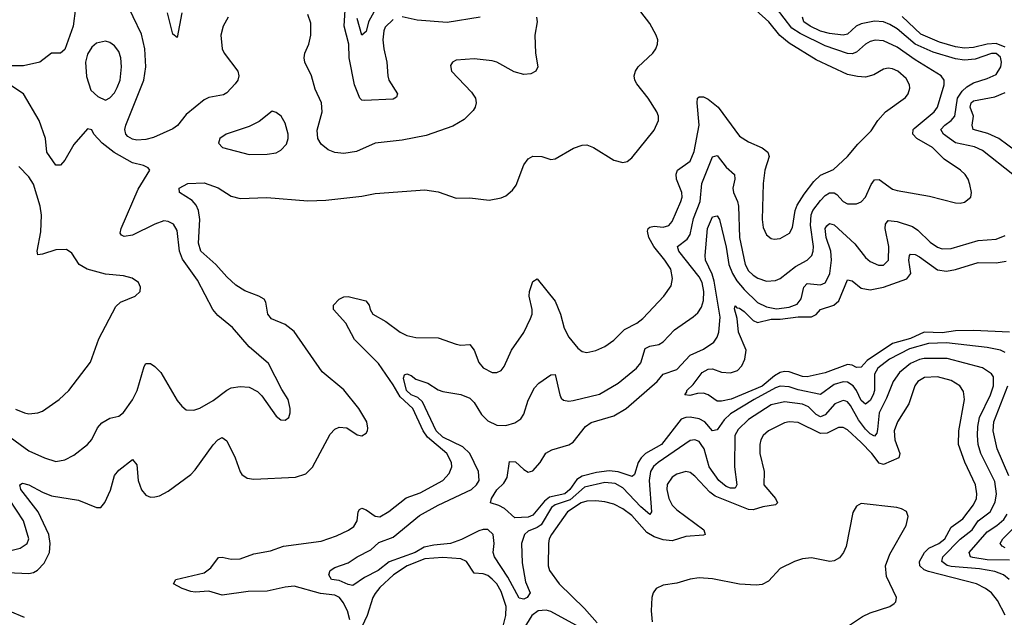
# Model space of a CAD drawing. Header units: inches. Extents: x 1694797 to 1849917, y 907313 to 1017959.
# Tile 512 of 656: x 1755169 to 1759547, y 1005161 to 1007819. Entities that reach past the tile are written whole.
import ezdxf

# ---------------------------------------------------------------- set-up
doc = ezdxf.new("R2010")
doc.units = ezdxf.units.IN
doc.header["$MEASUREMENT"] = 0
doc.layers.add('B7050', color=7, linetype='Continuous')

msp = doc.modelspace()

# ---------------------------------------------------------------- linework, layer by layer
at = {"layer": 'B7050', "color": 5}
for points, elevation in [([(1756830, 1007820.5), (1756794.6, 1007785.4), (1756787.4, 1007770), (1756784.1, 1007730), (1756787.4, 1007690), (1756800.8, 1007630), (1756805.3, 1007570), (1756811, 1007550), (1756848.7, 1007490), (1756844.8, 1007475.2), (1756830, 1007466.3), (1756700.3, 1007460.3), (1756690, 1007461.1), (1756681.1, 1007470), (1756657.1, 1007530), (1756634.7, 1007650), (1756632, 1007710), (1756612.1, 1007790), (1756625, 1008010)], 680), ([(1755050, 1005363.9), (1755210, 1005355.9), (1755230, 1005360.4), (1755248.8, 1005371.2), (1755277.9, 1005402.1), (1755302.1, 1005450), (1755304.5, 1005490), (1755298.9, 1005530), (1755250.8, 1005630.8), (1755174, 1005730), (1755169.3, 1005750.7), (1755182.1, 1005757.9), (1755210, 1005750.7), (1755270, 1005717.5), (1755310, 1005700.9), (1755430, 1005682.3), (1755510, 1005649.1), (1755529.7, 1005650.3), (1755548.1, 1005671.9), (1755572.9, 1005727.1), (1755590, 1005792.4), (1755610, 1005816), (1755670, 1005863.8), (1755690, 1005838.8), (1755696.1, 1005770), (1755710, 1005728.9), (1755730, 1005704.2), (1755750, 1005695.6), (1755770, 1005696.5), (1755790, 1005701.3), (1755830, 1005722), (1755930, 1005796.5), (1755950, 1005816.5), (1756030, 1005928), (1756050, 1005950.2), (1756070, 1005960.8), (1756090, 1005946.7), (1756127.8, 1005870), (1756148.7, 1005808.7), (1756156.7, 1005796.7), (1756180.4, 1005780.4), (1756210, 1005776.1), (1756395, 1005785), (1756440.6, 1005799.4), (1756470.9, 1005829.1), (1756550, 1005976.1), (1756570, 1005998.6), (1756590, 1006007.2), (1756624.1, 1006004.1), (1756670, 1005973), (1756690, 1005968.2), (1756710, 1005980.7), (1756716.2, 1005990), (1756717.2, 1006002.8), (1756713, 1006030), (1756676.9, 1006090), (1756610, 1006173.3), (1756513.3, 1006253.3), (1756390, 1006432.1), (1756350, 1006463.7), (1756288, 1006488), (1756272.5, 1006510), (1756263, 1006563), (1756255.4, 1006575.4), (1756232, 1006590), (1756170, 1006612.7), (1756130, 1006638.2), (1756090, 1006674.9), (1756041.2, 1006730), (1755974.5, 1006790), (1755964.8, 1006824.8), (1755969.5, 1006930), (1755964.8, 1006970), (1755954, 1006994), (1755935.4, 1007015.4), (1755879.6, 1007050), (1755878, 1007070), (1755916, 1007090), (1755990, 1007093.4), (1756050.9, 1007070.9), (1756110, 1007034.3), (1756150, 1007024.4), (1756268.3, 1007028.3), (1756450, 1007014), (1756530, 1007016.5), (1756690, 1007033.8), (1756750, 1007045.5), (1756970, 1007062), (1757030, 1007053.1), (1757110, 1007025.7), (1757170, 1007027), (1757256.7, 1007016.7), (1757310, 1007026.7), (1757330, 1007036.4), (1757359.8, 1007060.2), (1757376.3, 1007083.7), (1757410, 1007173.1), (1757430, 1007199.7), (1757450, 1007211.8), (1757490, 1007211.1), (1757530, 1007196.9), (1757550, 1007200.2), (1757632, 1007248), (1757670, 1007260.5), (1757690, 1007261.8), (1757719.5, 1007250), (1757810, 1007194), (1757850, 1007183.8), (1757870, 1007188.5), (1757890, 1007204.9), (1757990, 1007327.4), (1758009.8, 1007370), (1758008.7, 1007390), (1758001.4, 1007410), (1757963.1, 1007470), (1757913.6, 1007533.6), (1757904.5, 1007550), (1757901.5, 1007570), (1757906.6, 1007590), (1757919.5, 1007610), (1757983.9, 1007670), (1757998, 1007690), (1758005.4, 1007710), (1758005.7, 1007730), (1757999.2, 1007750), (1757970, 1007802), (1757890, 1007905.4)], 720), ([(1756095.6, 1007830), (1756074.4, 1007790), (1756063.8, 1007750), (1756069.3, 1007690), (1756078.9, 1007670), (1756139.2, 1007590), (1756143.7, 1007570), (1756138.4, 1007550), (1756126.6, 1007533.4), (1756090, 1007494.4), (1756075.3, 1007484.7), (1756010, 1007473.6), (1755990, 1007463.2), (1755910, 1007398.1), (1755870.8, 1007349.2), (1755850, 1007333.9), (1755764.7, 1007295.3), (1755730, 1007286.8), (1755690, 1007283.7), (1755670, 1007287.5), (1755650, 1007299.5), (1755640.8, 1007310), (1755636.7, 1007330), (1755640.7, 1007350), (1755721.5, 1007550), (1755729.9, 1007610), (1755726, 1007690), (1755710, 1007754.7), (1755637, 1007910)], 720), ([(1755417.7, 1007870), (1755407.3, 1007790), (1755370, 1007686.3), (1755350, 1007669.7), (1755310, 1007669.6), (1755258.8, 1007630), (1755186.6, 1007613.4), (1755110, 1007614.2)], 720), ([(1756636.8, 1005150), (1756626, 1005190), (1756607.5, 1005227.5), (1756590.7, 1005250), (1756570, 1005259.1), (1756507.2, 1005267.2), (1756390, 1005299.9), (1756350, 1005295.7), (1756270, 1005277.9), (1756184.5, 1005275.5), (1756070, 1005259.8), (1756010, 1005278), (1755950, 1005272.8), (1755930, 1005276.6), (1755890.8, 1005290), (1755853.6, 1005310), (1755862.7, 1005330), (1755990, 1005359), (1756018.9, 1005381.1), (1756053.4, 1005426.6), (1756070, 1005429.1), (1756110, 1005419.3), (1756150, 1005421.6), (1756210, 1005443.3), (1756283.8, 1005456.2), (1756341.7, 1005478.3), (1756510, 1005500.5), (1756577.1, 1005522.9), (1756631.5, 1005548.5), (1756654.4, 1005565.6), (1756669.2, 1005590), (1756673.8, 1005630), (1756679.8, 1005640.3), (1756690, 1005646.2), (1756710, 1005638.9), (1756750, 1005611.5), (1756770, 1005608.1), (1756810, 1005631.5), (1756886.8, 1005693.2), (1756950, 1005714.8), (1757051, 1005770), (1757078.9, 1005801.1), (1757089.8, 1005830), (1757088.2, 1005850), (1757068.4, 1005890), (1756981.9, 1005961.9), (1756963.4, 1005990), (1756917.5, 1006090), (1756861.3, 1006141.3), (1756830, 1006195.7), (1756764.5, 1006290), (1756657.4, 1006397.4), (1756619.2, 1006470), (1756564.4, 1006530), (1756563.9, 1006550), (1756590, 1006575.8), (1756610, 1006585.9), (1756630, 1006587.8), (1756708.5, 1006568.5), (1756722.8, 1006550), (1756727.6, 1006530), (1756739, 1006510), (1756797.3, 1006477.3), (1756860.2, 1006430), (1756890, 1006414.4), (1756930, 1006405.7), (1757030, 1006403.6), (1757110, 1006375.5), (1757130, 1006372.1), (1757170, 1006374.4), (1757189.1, 1006349.1), (1757210, 1006294.9), (1757230, 1006270.3), (1757270, 1006250.4), (1757290, 1006250.4), (1757310, 1006259.3), (1757323.5, 1006276.5), (1757355.5, 1006350), (1757410, 1006428.4), (1757439.4, 1006490), (1757448, 1006510), (1757448.2, 1006530), (1757434.1, 1006590), (1757435.4, 1006610), (1757450, 1006654.9), (1757470, 1006666.4), (1757550, 1006567.2), (1757573.8, 1006510), (1757590, 1006447.4), (1757610, 1006407.8), (1757650, 1006358.9), (1757670, 1006343.7), (1757690, 1006339.5), (1757730, 1006347.6), (1757770, 1006365.3), (1757810, 1006394.3), (1757858.1, 1006441.9), (1757912.6, 1006470), (1757939.2, 1006490), (1758032.4, 1006590), (1758064.9, 1006635.1), (1758071.6, 1006668.4), (1758063.4, 1006710), (1758037.3, 1006750), (1757988.2, 1006810), (1757966.1, 1006850), (1757960.9, 1006879.1), (1757963.2, 1006890), (1757970, 1006895.8), (1757990, 1006900.1), (1758030, 1006896.2), (1758055.8, 1006904.2), (1758070, 1006921.5), (1758108.9, 1007010), (1758114, 1007030), (1758113, 1007050), (1758089.1, 1007110), (1758087.4, 1007132.6), (1758093.8, 1007150), (1758149.9, 1007190.1), (1758167.5, 1007232.5), (1758189.3, 1007350), (1758180.7, 1007450), (1758183.1, 1007470), (1758190, 1007476.5), (1758210, 1007475.7), (1758230, 1007465.3), (1758273.8, 1007430), (1758370, 1007300.7), (1758410, 1007275.4), (1758470, 1007249.4), (1758495.6, 1007230), (1758500.6, 1007210), (1758481.7, 1007150), (1758474.4, 1007090), (1758469.4, 1006930), (1758474.8, 1006894.8), (1758490, 1006862), (1758510, 1006846), (1758522.8, 1006842.8), (1758550, 1006845.5), (1758591, 1006869), (1758605.6, 1006894.4), (1758617.2, 1006970), (1758626.2, 1006993.8), (1758656.5, 1007043.5), (1758699.9, 1007100.1), (1758730, 1007126.9), (1758786.7, 1007153.3), (1758849.8, 1007210.2), (1758894.9, 1007265.1), (1758954.6, 1007325.4), (1758984.2, 1007370), (1759018, 1007410), (1759107.3, 1007472.7), (1759119.8, 1007490), (1759126, 1007514), (1759124.5, 1007530), (1759110, 1007556.8), (1759073.1, 1007590), (1759050, 1007601.1), (1759030, 1007603.8), (1759010, 1007599.3), (1758965.9, 1007574.1), (1758930, 1007563.7), (1758894.3, 1007565.7), (1758850, 1007575), (1758710, 1007640.4), (1758590, 1007714.5), (1758548.6, 1007748.6), (1758499.9, 1007810), (1758441.4, 1007861.4)], 680), ([(1759568.6, 1005330), (1759543.7, 1005350), (1759504.6, 1005364.6), (1759436.1, 1005376.1), (1759310, 1005386.5), (1759292, 1005392), (1759268.7, 1005410), (1759273, 1005430), (1759351, 1005509), (1759403.9, 1005550), (1759430, 1005590.5), (1759483.6, 1005630), (1759506.1, 1005673.9), (1759511.6, 1005710), (1759505.2, 1005765.3), (1759442.3, 1005890), (1759431.1, 1005930), (1759427.5, 1005970), (1759428.4, 1006010), (1759436.7, 1006050), (1759485.2, 1006150), (1759498.2, 1006190), (1759498.9, 1006230), (1759490, 1006244.5), (1759450, 1006271), (1759292.6, 1006312.6), (1759190, 1006311.7), (1759170, 1006308.1), (1759130, 1006290.7), (1759080.1, 1006250), (1759052.2, 1006210), (1759023.5, 1006136.5), (1758990.5, 1006070), (1758983.1, 1005996.9), (1758979.6, 1005980.4), (1758970, 1005966.1), (1758950, 1005976.7), (1758930, 1005997.5), (1758899.1, 1006039.1), (1758862.7, 1006102.7), (1758850, 1006119.6), (1758842.4, 1006122.4), (1758830, 1006126.1), (1758792.7, 1006110), (1758750, 1006061.7), (1758730, 1006053.1), (1758710, 1006062.7), (1758676.7, 1006096.7), (1758650, 1006108.8), (1758570, 1006119.2), (1758510, 1006106.4), (1758410, 1006040.6), (1758364, 1005996), (1758349, 1005970), (1758346.5, 1005830), (1758358.1, 1005750), (1758350, 1005735.8), (1758330, 1005736.1), (1758310, 1005742.8), (1758277, 1005770), (1758234.4, 1005830), (1758211.9, 1005910), (1758199.6, 1005930), (1758190, 1005942.5), (1758170, 1005951.1), (1758150, 1005947.3), (1758007.3, 1005850), (1757987.7, 1005832.3), (1757974, 1005810), (1757968, 1005770), (1757978, 1005630), (1757970, 1005618.5), (1757930, 1005652.2), (1757850, 1005737.7), (1757816.7, 1005756.7), (1757770, 1005761.2), (1757680.6, 1005739.4), (1757616.3, 1005683.7), (1757550, 1005662.1), (1757533.3, 1005650), (1757486.9, 1005573.1), (1757470, 1005560), (1757430, 1005543.8), (1757413.1, 1005530), (1757400.7, 1005490), (1757403.3, 1005403.3), (1757418.3, 1005318.3), (1757439.1, 1005270), (1757425.2, 1005250), (1757410, 1005242.6), (1757390, 1005245.8), (1757339.1, 1005339.1), (1757280.2, 1005430), (1757274.3, 1005450), (1757278.5, 1005490), (1757273.8, 1005530), (1757250, 1005551.2), (1757230, 1005551.5), (1757210, 1005545.1), (1757133.3, 1005506.7), (1757084.7, 1005490), (1757010, 1005482.3), (1756967.2, 1005472.8), (1756927.3, 1005450), (1756811.9, 1005408.1), (1756763.2, 1005370), (1756701.5, 1005338.5), (1756650, 1005302.8), (1756630, 1005306.5), (1756590, 1005325), (1756555.3, 1005330), (1756544, 1005350), (1756549, 1005370), (1756570, 1005382.8), (1756630, 1005403.1), (1756669.6, 1005430), (1756730, 1005461.6), (1756766, 1005494), (1756830, 1005518.3), (1756946.7, 1005613.3), (1757030, 1005659.6), (1757177.8, 1005730), (1757200.8, 1005750), (1757211.6, 1005770), (1757208.9, 1005810), (1757170.2, 1005890.2), (1757139.3, 1005919.3), (1757050, 1005962.2), (1757020.1, 1005990), (1756959.8, 1006119.8), (1756939.5, 1006139.5), (1756909.9, 1006150), (1756889.4, 1006170), (1756875.8, 1006224.2), (1756880.2, 1006239.8), (1756890, 1006244.7), (1756910, 1006236.9), (1756930, 1006220.8), (1756983, 1006203), (1757030, 1006172.6), (1757050, 1006164.9), (1757130, 1006151.8), (1757170, 1006135.2), (1757190, 1006116.9), (1757222.9, 1006062.9), (1757250, 1006034.6), (1757290, 1006015.1), (1757330, 1006013.6), (1757370, 1006025.5), (1757396.5, 1006043.6), (1757410, 1006064), (1757430, 1006126.9), (1757458.4, 1006181.6), (1757477.3, 1006202.7), (1757530, 1006239.3), (1757550, 1006240.7), (1757570.1, 1006150.1), (1757576.3, 1006136.3), (1757587.3, 1006127.3), (1757610, 1006123), (1757630, 1006125.1), (1757746.4, 1006153.6), (1757830, 1006202), (1757911.6, 1006270), (1757930, 1006293.4), (1757950, 1006356.2), (1757970, 1006367.5), (1758010, 1006374.3), (1758030, 1006386), (1758079.8, 1006440.2), (1758163.1, 1006496.9), (1758184.2, 1006515.8), (1758199.9, 1006540.1), (1758209.9, 1006570.1), (1758210.5, 1006610), (1758202.8, 1006650), (1758190, 1006675), (1758100.2, 1006790), (1758094.3, 1006810), (1758136.4, 1006843.6), (1758150, 1006864.4), (1758165, 1006935), (1758194.1, 1007010), (1758201.7, 1007090), (1758250, 1007208.8), (1758270, 1007215.6), (1758310, 1007163.2), (1758346.9, 1007130), (1758348, 1007110), (1758339.8, 1007070), (1758342.6, 1007050), (1758360.9, 1007010), (1758365, 1006990), (1758368.9, 1006851.1), (1758394.3, 1006730), (1758410, 1006702.7), (1758430, 1006683.5), (1758450.3, 1006670), (1758490, 1006656.6), (1758530, 1006659.8), (1758550, 1006668.6), (1758618.6, 1006721.4), (1758670.4, 1006749.6), (1758690.4, 1006769.6), (1758697.3, 1006790), (1758697.6, 1006810), (1758685.4, 1006905.4), (1758688.2, 1006951.8), (1758695.4, 1006970), (1758730, 1007014.2), (1758750, 1007037.4), (1758770, 1007048.9), (1758790, 1007048.8), (1758801.9, 1007041.9), (1758830, 1007010.2), (1758850, 1007000.2), (1758890, 1007000.2), (1758910, 1007009.1), (1758929.9, 1007030.1), (1758954.6, 1007085.4), (1758970, 1007106.4), (1758990, 1007108.5), (1759050, 1007066), (1759070, 1007059.3), (1759214.6, 1007034.6), (1759330, 1007004.9), (1759350, 1007003.1), (1759370, 1007008.2), (1759398, 1007030), (1759400.7, 1007050), (1759393.3, 1007086.7), (1759385.4, 1007110), (1759372.4, 1007130), (1759351.2, 1007150), (1759279.3, 1007199.3), (1759227.1, 1007250), (1759157, 1007290), (1759139.9, 1007310), (1759141.1, 1007330), (1759145.3, 1007334.7), (1759235, 1007410), (1759249.9, 1007430), (1759279.2, 1007530), (1759279, 1007550), (1759265.8, 1007570), (1759150, 1007640.7), (1759070, 1007696.3), (1759010, 1007724.7), (1758972.1, 1007727.9), (1758950, 1007721.6), (1758929.4, 1007710.6), (1758890, 1007674.6), (1758870, 1007667.4), (1758850, 1007668.7), (1758750, 1007702.1), (1758638.3, 1007758.3), (1758601.9, 1007781.9), (1758533.4, 1007870)], 660), ([(1756744.4, 1007855.6), (1756719.9, 1007810), (1756710, 1007766.6), (1756690.3, 1007749.7), (1756670, 1007823.7)], 660), ([(1755889.6, 1007850), (1755870, 1007739.5), (1755850, 1007754.7), (1755826, 1007850)], 680), ([(1757466.2, 1007830), (1757469.4, 1007810), (1757458.8, 1007750), (1757462.6, 1007670), (1757472.9, 1007610), (1757463.5, 1007590), (1757441.7, 1007578.3), (1757410, 1007574.7), (1757367.1, 1007587.1), (1757291.1, 1007630), (1757270, 1007636.5), (1757190, 1007644.4), (1757110, 1007639.2), (1757092.7, 1007630), (1757085.1, 1007614.9), (1757089.1, 1007590), (1757177.3, 1007497.3), (1757195.3, 1007470), (1757199.2, 1007450), (1757194.6, 1007430), (1757185, 1007415), (1757144.8, 1007375.2), (1757094.7, 1007345.3), (1756975.9, 1007304.1), (1756870, 1007283.5), (1756750, 1007270.6), (1756666.5, 1007233.5), (1756610, 1007224.4), (1756570, 1007227.7), (1756539.9, 1007239.9), (1756510, 1007264.9), (1756494.8, 1007290), (1756492.2, 1007327.8), (1756513.8, 1007410), (1756511.7, 1007450), (1756482.8, 1007510), (1756466.4, 1007570), (1756436.2, 1007630), (1756433.2, 1007650), (1756436.9, 1007670), (1756454.7, 1007710), (1756463.7, 1007750), (1756463, 1007803), (1756450, 1007841.6)], 720), ([(1757217, 1007830), (1757070, 1007807.2), (1756936.7, 1007816.7), (1756870, 1007831.9)], 680), ([(1759584.2, 1007130), (1759450, 1007237.3), (1759414, 1007254), (1759330, 1007271.7), (1759275.7, 1007310), (1759264.1, 1007330), (1759281.6, 1007350), (1759310.5, 1007370), (1759325.9, 1007390), (1759339.2, 1007470), (1759358.6, 1007501.4), (1759379.4, 1007520.6), (1759410, 1007538.7), (1759470, 1007557.6), (1759510, 1007575.8), (1759530.7, 1007610), (1759534.7, 1007630), (1759530, 1007652.3), (1759510, 1007668), (1759490, 1007669), (1759417, 1007643), (1759370, 1007638.9), (1759330, 1007644.7), (1759230, 1007674.4), (1759150, 1007709.6), (1759070, 1007778.4), (1759038.2, 1007798.2), (1759009.6, 1007809.6), (1758970, 1007813), (1758910, 1007800.4), (1758887.9, 1007790), (1758850, 1007754.7), (1758830, 1007750.3), (1758770, 1007757.6), (1758730, 1007768.4), (1758682.8, 1007790), (1758654.7, 1007810), (1758649.2, 1007830.8)], 640), ([(1759550, 1007696.6), (1759510, 1007712.6), (1759470, 1007710.8), (1759410, 1007695.3), (1759370, 1007693), (1759330, 1007699), (1759258.8, 1007718.8), (1759175.2, 1007755.2), (1759092.8, 1007832.8)], 620), ([(1755110, 1005974.8), (1755210, 1005901.6), (1755279.1, 1005870), (1755330, 1005854.9), (1755370, 1005861.5), (1755410, 1005882.6), (1755471.1, 1005930), (1755490, 1005952.4), (1755515.5, 1006004.5), (1755533.9, 1006026.1), (1755570, 1006046.4), (1755610, 1006056.5), (1755630, 1006071.5), (1755670, 1006129.1), (1755691.9, 1006170), (1755722.7, 1006277.3), (1755730, 1006290.3), (1755750, 1006290.2), (1755770, 1006277.3), (1755796.9, 1006250), (1755870, 1006125.5), (1755890, 1006100.5), (1755910, 1006084.4), (1755942.8, 1006082.8), (1755970, 1006091.8), (1756030, 1006125.3), (1756090, 1006171.4), (1756110, 1006181.3), (1756150, 1006188.1), (1756190, 1006184.2), (1756226, 1006166), (1756245.7, 1006145.7), (1756310, 1006056), (1756330, 1006038.8), (1756350, 1006037.3), (1756365.2, 1006050), (1756372, 1006070), (1756371.6, 1006090), (1756362.9, 1006130), (1756334.5, 1006174.5), (1756275.1, 1006290), (1756190, 1006363.5), (1756115.1, 1006450), (1756050, 1006503.8), (1756027.2, 1006530), (1755960.2, 1006660.2), (1755893.6, 1006753.6), (1755879.5, 1006790), (1755870, 1006881.2), (1755853.7, 1006910), (1755830, 1006921.4), (1755810, 1006923.8), (1755770, 1006909.8), (1755670, 1006860.5), (1755634.1, 1006854.1), (1755621.3, 1006861.3), (1755616.4, 1006870), (1755620.6, 1006890), (1755695.4, 1007064.6), (1755747.3, 1007150), (1755739.8, 1007159.7), (1755719, 1007170), (1755670, 1007182.9), (1755588.6, 1007228.6), (1755535.3, 1007270), (1755499.5, 1007310), (1755490, 1007329), (1755470, 1007334), (1755410, 1007263.7), (1755370, 1007194.5), (1755350, 1007172), (1755330, 1007172), (1755289.8, 1007230), (1755283.6, 1007290), (1755255.8, 1007370), (1755185.5, 1007490), (1755130, 1007526.5)], 740), ([(1759642.4, 1007202.4), (1759522.7, 1007290), (1759473.6, 1007313.6), (1759407.8, 1007330), (1759403.4, 1007350), (1759409.9, 1007390), (1759394.8, 1007430), (1759399.9, 1007450), (1759410, 1007458.3), (1759504.3, 1007475.7), (1759550, 1007495)], 620), ([(1755150, 1006087.5), (1755190, 1006070.2), (1755210, 1006066.5), (1755250, 1006070.2), (1755270, 1006078.6), (1755344.7, 1006130), (1755387.3, 1006170), (1755484.4, 1006295.6), (1755520.7, 1006399.3), (1755596.9, 1006543.1), (1755617.3, 1006562.6), (1755682, 1006590), (1755705.2, 1006610), (1755706, 1006630), (1755697.2, 1006650), (1755669.6, 1006669.6), (1755630, 1006679.7), (1755550, 1006687.2), (1755469.9, 1006709.9), (1755434, 1006730), (1755401.1, 1006781.1), (1755377.4, 1006797.4), (1755330, 1006795.8), (1755270, 1006775.8), (1755250, 1006774), (1755246.6, 1006790), (1755263.9, 1006876.1), (1755266.7, 1006950), (1755259.7, 1006990), (1755230, 1007087.8), (1755210, 1007120.5), (1755165.9, 1007165.9)], 760), ([(1759550, 1006339.3), (1759529.7, 1006350), (1759470, 1006361.3), (1759290, 1006382.4), (1759210, 1006379.2), (1759125.3, 1006354.7), (1759036.6, 1006310), (1758984.2, 1006270), (1758970, 1006242.4), (1758969.5, 1006170), (1758963.3, 1006150), (1758950, 1006126.2), (1758930, 1006109.3), (1758910, 1006126), (1758890.2, 1006170), (1758875, 1006190), (1758850, 1006206.6), (1758830, 1006208.1), (1758790, 1006195.9), (1758730, 1006152.7), (1758630, 1006173.2), (1758590, 1006186.2), (1758550, 1006188.6), (1758530, 1006182), (1758434.5, 1006130), (1758330, 1006066.7), (1758300.4, 1006039.6), (1758270, 1005994.6), (1758250, 1005991.3), (1758214.5, 1006030), (1758190, 1006044), (1758150, 1006050.6), (1758130, 1006049.5), (1758110, 1006042.1), (1758023, 1005930), (1757951.8, 1005890), (1757932, 1005870), (1757919.4, 1005850), (1757902.9, 1005797.1), (1757892.6, 1005787.4), (1757830, 1005808.3), (1757790, 1005812.3), (1757734.1, 1005805.9), (1757670, 1005788.7), (1757645.9, 1005774.1), (1757614.8, 1005730), (1757593, 1005710), (1757524.4, 1005695.6), (1757502, 1005678), (1757450, 1005615.4), (1757430, 1005606.7), (1757370, 1005604.2), (1757324.6, 1005644.6), (1757298.8, 1005658.8), (1757262.7, 1005670), (1757266.6, 1005690), (1757290, 1005728.9), (1757321.9, 1005758.1), (1757336.3, 1005783.7), (1757346.5, 1005853.5), (1757373, 1005853), (1757410, 1005818.4), (1757430, 1005806.4), (1757450, 1005813.4), (1757482.9, 1005850), (1757508.6, 1005891.4), (1757534.5, 1005905.5), (1757610, 1005928.8), (1757630, 1005940.2), (1757685.3, 1006010), (1757710, 1006027.3), (1757810, 1006057), (1757866, 1006090), (1758003, 1006210), (1758030, 1006243.2), (1758090, 1006263.3), (1758150, 1006327.4), (1758210, 1006353.2), (1758255, 1006385), (1758270, 1006407.4), (1758277.7, 1006430), (1758283.5, 1006496.5), (1758256.3, 1006656.3), (1758247.1, 1006687.1), (1758217.6, 1006750), (1758216.7, 1006770), (1758226.9, 1006890), (1758250, 1006942), (1758270, 1006946.7), (1758280.9, 1006930), (1758310, 1006806.7), (1758322.6, 1006730), (1758338.6, 1006690), (1758358, 1006658), (1758390, 1006618.5), (1758450, 1006561.6), (1758490, 1006541.5), (1758533.4, 1006533.4), (1758590, 1006540.4), (1758625.6, 1006554.3), (1758643, 1006577), (1758655.3, 1006630), (1758670, 1006646.1), (1758730, 1006640.6), (1758750, 1006649.4), (1758758.3, 1006661.7), (1758770.6, 1006690), (1758778.4, 1006750), (1758774.9, 1006790), (1758755.1, 1006850), (1758749.9, 1006890), (1758757.1, 1006902.9), (1758770, 1006912.6), (1758790, 1006907), (1758882.7, 1006822.7), (1758930, 1006760.7), (1758950, 1006743.5), (1758987.1, 1006727.1), (1759010, 1006727.8), (1759031.2, 1006750), (1759032.7, 1006810), (1759016.2, 1006890), (1759018, 1006910), (1759030, 1006926.2), (1759070, 1006921.6), (1759138.8, 1006898.8), (1759162.7, 1006882.7), (1759216.9, 1006830), (1759250, 1006806.9), (1759270, 1006800.5), (1759310, 1006801), (1759430, 1006836.4), (1759510, 1006842.7), (1759550, 1006859)], 640), ([(1759569.6, 1006429.6), (1759410, 1006437.5), (1759330, 1006435.7), (1759270, 1006426.2), (1759190, 1006429), (1759130, 1006401.9), (1759050, 1006378.6), (1758937.3, 1006302.7), (1758910, 1006274), (1758890, 1006271.9), (1758870, 1006283.2), (1758850, 1006285.4), (1758750, 1006248.8), (1758670, 1006230.8), (1758650, 1006231.6), (1758590, 1006252.8), (1758570, 1006254.1), (1758550, 1006249.4), (1758525.4, 1006234.6), (1758470, 1006188.5), (1758332.1, 1006132.1), (1758290, 1006122.7), (1758270, 1006122.9), (1758230, 1006151.1), (1758210, 1006158.5), (1758183, 1006157), (1758148.2, 1006148.2), (1758126.6, 1006150), (1758135.9, 1006164.1), (1758135.1, 1006170), (1758162.8, 1006197.2), (1758203.6, 1006250), (1758230, 1006265.5), (1758250, 1006266.7), (1758290, 1006251.2), (1758330, 1006248.7), (1758361, 1006259), (1758379.7, 1006280.3), (1758393, 1006310), (1758398.3, 1006350), (1758365.5, 1006430), (1758358.2, 1006490), (1758347.2, 1006532.8), (1758350, 1006546.8), (1758357.6, 1006537.6), (1758370, 1006536.8), (1758390, 1006521.5), (1758430, 1006480.9), (1758450, 1006472.1), (1758510, 1006487.4), (1758550, 1006486.9), (1758630, 1006498), (1758690, 1006497.8), (1758710, 1006507.8), (1758730, 1006530.1), (1758789, 1006550), (1758811.5, 1006568.5), (1758850, 1006662.3), (1758870, 1006657.2), (1758910, 1006625.4), (1758950, 1006618.2), (1759010, 1006629.7), (1759113.5, 1006666.5), (1759130.4, 1006690), (1759122.8, 1006750), (1759124.9, 1006770), (1759130, 1006776), (1759150, 1006774.9), (1759170, 1006764), (1759250, 1006705.9), (1759290, 1006700.1), (1759330, 1006707.5), (1759430, 1006739.1), (1759510, 1006738.2), (1759554.5, 1006745.5)], 620), ([(1759550.8, 1005170.8), (1759516.6, 1005236.6), (1759490.3, 1005270.3), (1759463.1, 1005290), (1759423.1, 1005310), (1759210, 1005364.5), (1759190, 1005373), (1759170.4, 1005390), (1759169.9, 1005410), (1759192, 1005450), (1759211.4, 1005468.6), (1759256.2, 1005490), (1759282.5, 1005510), (1759310, 1005562.5), (1759361.5, 1005598.5), (1759410, 1005661.3), (1759422.6, 1005690), (1759425, 1005710), (1759418.6, 1005750), (1759371.2, 1005851.2), (1759342.9, 1005930), (1759343.9, 1005990), (1759369.9, 1006130), (1759365, 1006165), (1759348.8, 1006190), (1759310, 1006214.9), (1759250, 1006231.3), (1759192, 1006228), (1759162, 1006210), (1759148.9, 1006190), (1759121.4, 1006110), (1759071.9, 1006030), (1759056.6, 1005990), (1759060.3, 1005950), (1759082.8, 1005890), (1759077.7, 1005870), (1759010, 1005840.1), (1758990, 1005846.5), (1758957.5, 1005890), (1758910, 1005939), (1758850, 1005995.2), (1758830, 1006004.7), (1758810, 1006004.7), (1758759.5, 1005980.5), (1758730, 1005979.3), (1758630, 1006027.1), (1758590, 1006031), (1758570, 1006026.4), (1758498.3, 1005990), (1758474.7, 1005970), (1758463.7, 1005950), (1758459.1, 1005930), (1758459.8, 1005890), (1758479, 1005810), (1758478.2, 1005750), (1758529.4, 1005690), (1758538, 1005670), (1758530, 1005660.8), (1758473.1, 1005653.1), (1758430, 1005639.5), (1758410, 1005640.5), (1758260.4, 1005700.4), (1758237.3, 1005717.3), (1758170, 1005789), (1758150, 1005804.6), (1758130, 1005809), (1758090, 1005797.5), (1758070, 1005784.1), (1758048.4, 1005751.6), (1758045.7, 1005730), (1758055.1, 1005690), (1758070, 1005660.7), (1758090, 1005639.1), (1758211.1, 1005550), (1758216.1, 1005530), (1758210, 1005526.1), (1758130, 1005520.1), (1758070, 1005501.7), (1758030, 1005505.9), (1757990, 1005519.8), (1757957.8, 1005537.8), (1757890, 1005614.7), (1757850, 1005643.4), (1757810, 1005664.1), (1757770, 1005675.5), (1757730, 1005678.7), (1757690, 1005678.3), (1757665.9, 1005670), (1757604.1, 1005630), (1757533.7, 1005530), (1757523.2, 1005510), (1757519.7, 1005490), (1757519, 1005390), (1757524.1, 1005370), (1757567.5, 1005310), (1757680.3, 1005200.3), (1757736, 1005136)], 680), ([(1759566.8, 1005790), (1759514.7, 1005910), (1759496.7, 1005990), (1759499.3, 1006030), (1759562.3, 1006190)], 640), ([(1755130, 1005457.8), (1755171.9, 1005468.1), (1755202, 1005490), (1755209.8, 1005510.2), (1755185.4, 1005590), (1755060.7, 1005780.7)], 740), ([(1758850, 1005119.7), (1758915.8, 1005164.2), (1758950, 1005181.8), (1759037.2, 1005210), (1759056.9, 1005223.1), (1759063.7, 1005230), (1759067.6, 1005250), (1759023.4, 1005343.4), (1759018.5, 1005390), (1759038.3, 1005441.7), (1759110.6, 1005570), (1759119.8, 1005610), (1759111.7, 1005631.7), (1759090, 1005644.4), (1759069, 1005649), (1758910, 1005667.3), (1758890, 1005655.1), (1758872.7, 1005627.2), (1758843.7, 1005476.3), (1758831.2, 1005448.8), (1758813.7, 1005426.3), (1758790, 1005412.1), (1758770.2, 1005409.8), (1758690, 1005425.3), (1758650, 1005421.2), (1758613.4, 1005410), (1758550, 1005378), (1758497.9, 1005322.1), (1758470, 1005306.5), (1758443.9, 1005303.9), (1758370, 1005309), (1758250, 1005333), (1758190, 1005337.2), (1758150, 1005330.5), (1758090, 1005312.6), (1758030, 1005304.5), (1757999.5, 1005290), (1757984.9, 1005270), (1757979.6, 1005250), (1757977.2, 1005190), (1757981.2, 1005141.2)], 720), ([(1759570, 1005415.9), (1759470, 1005416.5), (1759406.5, 1005426.5), (1759396.1, 1005430), (1759390, 1005449.3), (1759470, 1005541.5), (1759514, 1005570), (1759544.1, 1005595.9), (1759559.4, 1005620.6)], 640), ([(1759550.3, 1005470.3), (1759536.9, 1005476.9), (1759527.8, 1005490), (1759540.2, 1005510), (1759599.9, 1005570)], 620), ([(1757315.7, 1005110), (1757330.5, 1005170), (1757332.3, 1005210), (1757310, 1005276.3), (1757290, 1005309.9), (1757270, 1005330.9), (1757250, 1005346.6), (1757230, 1005354.2), (1757190, 1005357.5), (1757155.3, 1005410), (1757130, 1005420.8), (1757050, 1005427.2), (1756970, 1005421.1), (1756891.9, 1005390), (1756830.8, 1005350), (1756770, 1005294.3), (1756750, 1005267.5), (1756739.4, 1005250), (1756714, 1005170), (1756690, 1005118.8)], 680), ([(1755190, 1005160.8), (1755127.4, 1005187.4)], 720), ([(1757657.6, 1005117.6), (1757530, 1005187.7), (1757510, 1005193.6), (1757474.3, 1005190), (1757446.4, 1005170), (1757386.9, 1005073.1)], 680)]:
    msp.add_lwpolyline(points, dxfattribs=dict(at, elevation=elevation))
at = {"layer": 'B7050', "color": 5, "elevation": 740}
for points in [[(1755550, 1007724), (1755510, 1007714.7), (1755490, 1007696.4), (1755470, 1007665.4), (1755462.3, 1007630), (1755466.2, 1007566.2), (1755486, 1007506), (1755517.1, 1007477.1), (1755550, 1007461.3), (1755570, 1007471.8), (1755590, 1007493.4), (1755602.9, 1007517.1), (1755615.6, 1007550), (1755622.4, 1007610), (1755619.4, 1007650), (1755610, 1007676.9), (1755590, 1007703.5), (1755570, 1007718.3)], [(1756291.8, 1007411.8), (1756233.1, 1007366.9), (1756190, 1007344.4), (1756086.8, 1007310), (1756059.1, 1007290), (1756053.4, 1007270), (1756071, 1007250), (1756190, 1007218.9), (1756270, 1007220.3), (1756310, 1007227.4), (1756330, 1007238.4), (1756354.7, 1007265.3), (1756362.6, 1007290), (1756362.6, 1007310), (1756350, 1007359), (1756332, 1007390), (1756310, 1007406.6)]]:
    msp.add_lwpolyline(points, close=True, dxfattribs=at)

doc.saveas('drawing.dxf')
